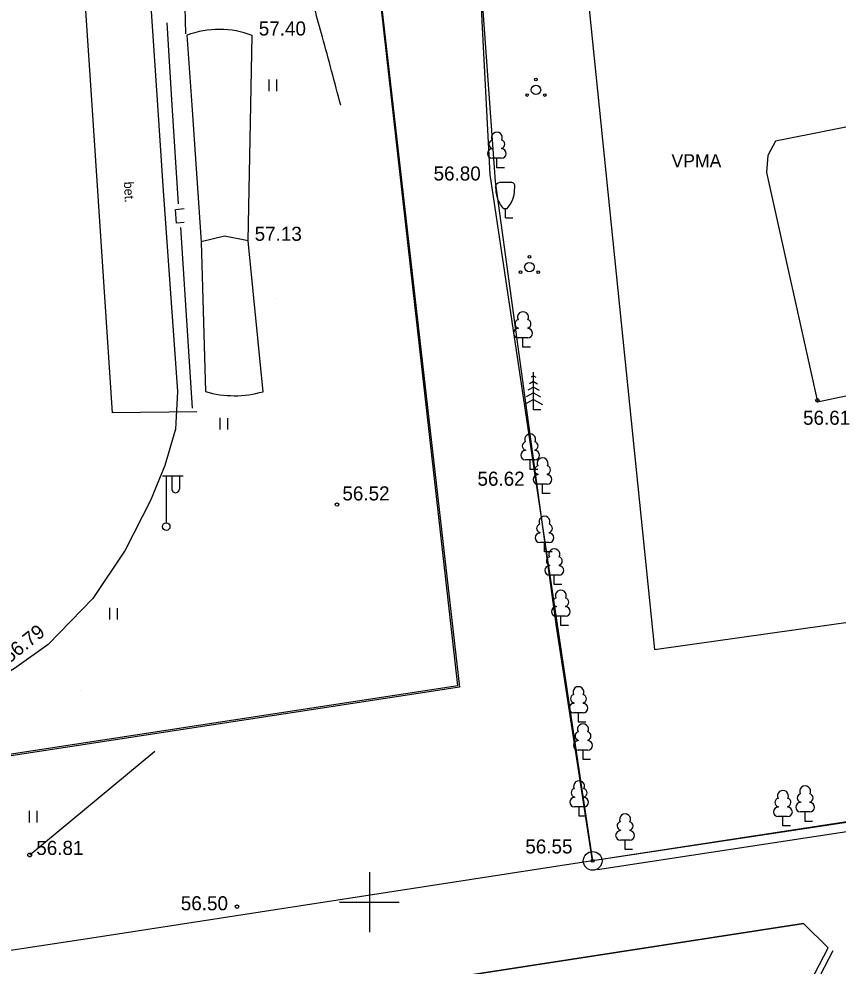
# Model space of a CAD drawing. Extents: x 9156 to 9809, y 2728 to 4000.
# Drawn here: x 9431.4 to 9474.9, y 3596.6 to 3647 of the extents above; entities that cross this region are included whole.
import ezdxf

# ---------------------------------------------------------------- set-up
doc = ezdxf.new("R2010")
doc.units = 0
for name, color, linetype in [('Level 10', 7, 'Continuous'), ('Level 11', 7, 'Continuous'), ('Level 17', 7, 'Continuous'), ('Level 18', 7, 'Continuous'), ('Level 44', 7, 'Continuous'), ('Level 54', 7, 'Continuous'), ('Level 56', 7, 'Continuous'), ('Level 58', 7, 'Continuous'), ('Level 6', 7, 'Continuous'), ('Level 7', 7, 'Continuous')]:
    doc.layers.add(name, color=color, linetype=linetype)

# ---------------------------------------------------------------- blocks, each defined once
blk = doc.blocks.new('VBEKAE')
at = {"layer": 'Level 44'}
for radius in [0.5, 0.0714]:
    blk.add_circle((0, 0), radius, dxfattribs=at)
blk = doc.blocks.new('KKOL')
at = {"layer": 'Level 58'}
for p, q in [((0, 1.59349), (0, -1.5935)), ((-1.5935, 0), (1.59349, 0))]:
    blk.add_line(p, q, dxfattribs=at)
blk = doc.blocks.new('KPQQSA')
at = {"layer": 'Level 10'}
for centre, radius in [((0, 0.55), 0.0707), ((0, 0), 0.25), ((-0.476, -0.275), 0.0707), ((0.476, -0.275), 0.0707)]:
    blk.add_circle(centre, radius, dxfattribs=at)

msp = doc.modelspace()

# ---------------------------------------------------------------- linework, layer by layer
at = {"layer": 'Level 11'}
for p, q in [((9417.595, 3590.318), (9473.096, 3598.869)), ((9473.096, 3598.869), (9417.595, 3590.318)), ((9473.096, 3598.869), (9474.416, 3597.574)), ((9474.416, 3597.574), (9473.096, 3598.869))]:
    msp.add_line(p, q, dxfattribs=at)
for points in [[(9460.093, 3663.174), (9465.166, 3613.436), (9485.029, 3616.24), (9489.206, 3636.991), (9485.477, 3669.088)], [(9460.093, 3663.174), (9465.166, 3613.436), (9485.029, 3616.24), (9489.206, 3636.991), (9485.477, 3669.088)], [(9415.081, 3658.579), (9449.014, 3661.975), (9454.803, 3611.437), (9417.243, 3605.687)], [(9454.703, 3611.537), (9449.014, 3661.975), (9415.081, 3658.579), (9417.143, 3605.787)]]:
    msp.add_lwpolyline(points, close=True, dxfattribs=at)
msp.add_arc((9257.773, 3708.522), 243.4, 317.80433, 332.882, dxfattribs=at)
msp.add_arc((9257.773, 3708.522), 243.4, 317.80433, 332.882, dxfattribs=at)
at = {"layer": 'Level 17'}
for radius in [243.4, 246.4]:
    msp.add_arc((9265.261, 3707.934), radius, 321.41014, 335.20045, dxfattribs=at)
at = {"layer": 'Level 18'}
msp.add_arc((9265.261, 3707.934), 249.4, 321.41014, 335.20045, dxfattribs=at)
at = {"layer": 'Level 54'}
for p, q in [((9439.236, 3646.792), (9439.236, 3646.792)), ((9440.223, 3646.194), (9440.223, 3646.194)), ((9440.294, 3646.107), (9440.294, 3646.107)), ((9443.766, 3646.108), (9443.766, 3646.108)), ((9444.656, 3643.775), (9444.656, 3643.155)), ((9445.061, 3643.764), (9445.061, 3643.155)), ((9448.476, 3642.411), (9448.476, 3642.411)), ((9456.537, 3640.108), (9456.537, 3640.076)), ((9457.037, 3640.108), (9457.037, 3640.076)), ((9457.037, 3639.576), (9456.537, 3639.576)), ((9456.787, 3639.076), (9456.787, 3639.576)), ((9457.187, 3639.076), (9456.787, 3639.076)), ((9439.009, 3638.117), (9439.009, 3638.117)), ((9459.963, 3614.664), (9456.716, 3638.34)), ((9456.939, 3638.311), (9457.539, 3638.311)), ((9439.834, 3637.158), (9439.834, 3637.158)), ((9439.686, 3636.859), (9439.686, 3636.859)), ((9440.143, 3636.899), (9440.143, 3636.899)), ((9457.139, 3636.911), (9457.339, 3636.911)), ((9457.239, 3636.411), (9457.239, 3636.911)), ((9439.739, 3636.123), (9439.739, 3636.123)), ((9440.144, 3636.155), (9440.144, 3636.155)), ((9457.239, 3636.411), (9457.639, 3636.411)), ((9439.945, 3635.903), (9439.945, 3635.903)), ((9441.05, 3635.125), (9441.05, 3635.125)), ((9442.293, 3635.439), (9442.293, 3635.439)), ((9443.546, 3635.187), (9443.546, 3635.187)), ((9445.023, 3632.095), (9445.023, 3632.095)), ((9457.926, 3630.555), (9457.926, 3630.523)), ((9458.426, 3630.555), (9458.426, 3630.523)), ((9458.426, 3630.023), (9457.926, 3630.023)), ((9458.176, 3629.523), (9458.176, 3630.023)), ((9458.576, 3629.523), (9458.176, 3629.523)), ((9458.732, 3627.999), (9458.606, 3627.929)), ((9458.732, 3626.199), (9458.732, 3628.199)), ((9458.732, 3627.999), (9458.858, 3627.929)), ((9458.732, 3627.699), (9458.52, 3627.581)), ((9458.732, 3627.699), (9458.944, 3627.581)), ((9439.783, 3627.178), (9439.783, 3627.178)), ((9441.279, 3627.167), (9441.279, 3627.167)), ((9458.732, 3627.099), (9458.348, 3626.886)), ((9458.732, 3627.399), (9458.434, 3627.233)), ((9458.732, 3627.399), (9459.03, 3627.233)), ((9458.732, 3627.099), (9459.116, 3626.886)), ((9458.732, 3626.749), (9458.256, 3626.485)), ((9458.732, 3626.749), (9459.207, 3626.485)), ((9436.333, 3626.037), (9436.333, 3626.037)), ((9440.576, 3626.285), (9440.576, 3626.285)), ((9440.827, 3626.096), (9440.827, 3626.096)), ((9440.85, 3626.118), (9440.85, 3626.118)), ((9459.132, 3626.199), (9458.732, 3626.199)), ((9442.045, 3625.767), (9442.045, 3625.147)), ((9442.451, 3625.755), (9442.451, 3625.147)), ((9439.69, 3625.163), (9439.69, 3625.163)), ((9458.308, 3624.06), (9458.308, 3624.028)), ((9458.808, 3624.06), (9458.808, 3624.028)), ((9458.808, 3623.528), (9458.308, 3623.528)), ((9458.558, 3623.028), (9458.558, 3623.528)), ((9439.116, 3623.225), (9439.116, 3623.225)), ((9458.958, 3623.028), (9458.558, 3623.028)), ((9438.99, 3622.682), (9440.09, 3622.682)), ((9439.19, 3622.682), (9439.19, 3620.182)), ((9439.49, 3622.682), (9439.49, 3621.982)), ((9439.89, 3622.682), (9439.89, 3621.982)), ((9458.968, 3622.774), (9458.968, 3622.742)), ((9459.468, 3622.774), (9459.468, 3622.742)), ((9459.468, 3622.242), (9458.968, 3622.242)), ((9459.218, 3621.742), (9459.218, 3622.242)), ((9459.618, 3621.742), (9459.218, 3621.742)), ((9438.356, 3621.375), (9438.356, 3621.375)), ((9439.19, 3619.982), (9439.19, 3619.982)), ((9459.072, 3619.672), (9459.072, 3619.64)), ((9459.572, 3619.672), (9459.572, 3619.64)), ((9459.572, 3619.14), (9459.072, 3619.14)), ((9459.322, 3618.64), (9459.322, 3619.14)), ((9436.997, 3618.72), (9436.997, 3618.72)), ((9459.722, 3618.64), (9459.322, 3618.64)), ((9459.593, 3617.935), (9459.593, 3617.903)), ((9460.093, 3617.935), (9460.093, 3617.903)), ((9460.093, 3617.403), (9459.593, 3617.403)), ((9459.843, 3616.903), (9459.843, 3617.403)), ((9460.243, 3616.903), (9459.843, 3616.903)), ((9435.277, 3616.16), (9435.277, 3616.16)), ((9436.179, 3615.652), (9436.179, 3615.032)), ((9436.584, 3615.64), (9436.584, 3615.032)), ((9459.94, 3615.746), (9459.94, 3615.714)), ((9460.44, 3615.746), (9460.44, 3615.714)), ((9460.44, 3615.214), (9459.94, 3615.214)), ((9460.19, 3614.714), (9460.19, 3615.214)), ((9461.88, 3602.2), (9459.963, 3614.664)), ((9460.59, 3614.714), (9460.19, 3614.714)), ((9432.91, 3613.707), (9432.91, 3613.707)), ((9434.65, 3611.242), (9434.65, 3611.242)), ((9460.877, 3610.606), (9460.877, 3610.574)), ((9461.377, 3610.606), (9461.377, 3610.574)), ((9461.377, 3610.074), (9460.877, 3610.074)), ((9461.127, 3609.574), (9461.127, 3610.074)), ((9461.527, 3609.574), (9461.127, 3609.574)), ((9461.12, 3608.626), (9461.12, 3608.594)), ((9461.62, 3608.626), (9461.62, 3608.594)), ((9431.924, 3602.514), (9438.58, 3608.03)), ((9461.62, 3608.094), (9461.12, 3608.094)), ((9461.37, 3607.594), (9461.37, 3608.094)), ((9461.77, 3607.594), (9461.37, 3607.594)), ((9460.912, 3605.604), (9460.912, 3605.572)), ((9461.412, 3605.604), (9461.412, 3605.572)), ((9483.68, 3605.558), (9461.88, 3602.2)), ((9472.941, 3605.332), (9472.941, 3605.3)), ((9473.441, 3605.332), (9473.441, 3605.3)), ((9431.895, 3604.869), (9431.895, 3604.249)), ((9432.301, 3604.857), (9432.301, 3604.249)), ((9461.412, 3605.072), (9460.912, 3605.072)), ((9461.162, 3604.572), (9461.162, 3605.072)), ((9471.761, 3605.088), (9471.761, 3605.056)), ((9472.261, 3605.088), (9472.261, 3605.056)), ((9473.441, 3604.8), (9472.941, 3604.8)), ((9473.191, 3604.3), (9473.191, 3604.8)), ((9461.562, 3604.572), (9461.162, 3604.572)), ((9481.317, 3604.647), (9462.149, 3601.729)), ((9472.261, 3604.556), (9471.761, 3604.556)), ((9472.011, 3604.056), (9472.011, 3604.556)), ((9473.591, 3604.3), (9473.191, 3604.3)), ((9463.357, 3603.838), (9463.357, 3603.806)), ((9463.857, 3603.838), (9463.857, 3603.806)), ((9472.411, 3604.056), (9472.011, 3604.056)), ((9463.857, 3603.306), (9463.357, 3603.306)), ((9463.607, 3602.806), (9463.607, 3603.306)), ((9464.007, 3602.806), (9463.607, 3602.806)), ((9431.924, 3602.514), (9431.924, 3602.514)), ((9450, 3601.25), (9450, 3598.75)), ((9448.75, 3600), (9451.25, 3600))]:
    msp.add_line(p, q, dxfattribs=at)
for points in [[(9438.375, 3690.465), (9437.682, 3689.825), (9436.6, 3688.124), (9436.203, 3687.185), (9435.823, 3685.164), (9436.902, 3668.918), (9437.984, 3653.467), (9438.722, 3642.411)], [(9456.716, 3638.34), (9455.5, 3655.065), (9463.527, 3653.704)], [(9438.174, 3653.184), (9440.04, 3653.311), (9440.223, 3646.194)], [(9435.247, 3642.411), (9434.614, 3651.954), (9438.056, 3652.216)], [(9439.508, 3642.411), (9439.236, 3646.792)], [(9440.294, 3646.123), (9440.549, 3642.411)], [(9443.692, 3642.411), (9443.766, 3646.108)], [(9438.722, 3642.411), (9439.009, 3638.117), (9439.783, 3627.178), (9439.69, 3625.163), (9439.116, 3623.225), (9438.356, 3621.375), (9436.997, 3618.72), (9435.277, 3616.16), (9432.91, 3613.707), (9431.117, 3612.429), (9420.928, 3606.248), (9417.439, 3603.592), (9413.009, 3599.472), (9408.878, 3595.102), (9406.951, 3592.745)], [(9440.827, 3626.096), (9436.333, 3626.037), (9435.247, 3642.411)], [(9439.834, 3637.158), (9439.508, 3642.411)], [(9440.549, 3642.411), (9441.05, 3635.125)], [(9443.546, 3635.187), (9443.692, 3642.411)], [(9477.592, 3641.669), (9471.619, 3640.488), (9471.203, 3639.724), (9471.133, 3638.821), (9473.842, 3626.628), (9481.307, 3628.191)], [(9457.139, 3636.911), (9456.98, 3637.124), (9456.916, 3637.236), (9456.839, 3637.411), (9456.777, 3637.637), (9456.754, 3637.793), (9456.739, 3638.111), (9456.741, 3638.153), (9456.77, 3638.224), (9456.811, 3638.261), (9456.939, 3638.311)], [(9457.339, 3636.911), (9457.497, 3637.124), (9457.561, 3637.236), (9457.639, 3637.411), (9457.7, 3637.637), (9457.723, 3637.793), (9457.739, 3638.111), (9457.736, 3638.153), (9457.707, 3638.224), (9457.667, 3638.261), (9457.539, 3638.311)], [(9440.144, 3636.155), (9439.739, 3636.123), (9439.686, 3636.859), (9440.143, 3636.899)], [(9439.945, 3635.903), (9440.576, 3626.285)], [(9443.546, 3635.187), (9442.293, 3635.439), (9441.05, 3635.125), (9441.279, 3627.167)], [(9444.345, 3627.16), (9443.546, 3635.187)]]:
    msp.add_lwpolyline(points, dxfattribs=at)
for centre, radius in [((9458.515, 3633.789), 0.25), ((9458.515, 3634.339), 0.0707), ((9458.038, 3633.514), 0.0707), ((9458.991, 3633.514), 0.0707), ((9473.845, 3626.698), 0.0909), ((9448.279, 3621.154), 0.0909), ((9439.19, 3619.982), 0.2), ((9431.924, 3602.514), 0.1), ((9442.954, 3599.763), 0.0909)]:
    msp.add_circle(centre, radius, dxfattribs=at)
for centre, radius, start, end in [((9442.01, 3641.522), 4.911, 69.0456, 110.4498), ((9456.587, 3640.326), 0.224, 105.2441, 257.079), ((9456.787, 3640.676), 0.292, 332.5799, 207.4201), ((9456.987, 3640.326), 0.224, 282.921, 74.7559), ((9456.537, 3639.826), 0.25, 90, 270), ((9457.037, 3639.826), 0.25, 270, 90), ((9457.976, 3630.773), 0.224, 105.2441, 257.079), ((9458.176, 3631.123), 0.292, 332.5799, 207.4201), ((9458.376, 3630.773), 0.224, 282.921, 74.7559), ((9457.926, 3630.273), 0.25, 90, 270), ((9458.426, 3630.273), 0.25, 270, 90), ((9442.823, 3632.442), 5.497, 253.6811, 286.0681), ((9458.558, 3624.628), 0.292, 332.5799, 207.4201), ((9458.358, 3624.278), 0.224, 105.2441, 257.079), ((9458.758, 3624.278), 0.224, 282.921, 74.7559), ((9458.308, 3623.778), 0.25, 90, 270), ((9458.808, 3623.778), 0.25, 270, 90), ((9459.218, 3623.342), 0.292, 332.5799, 207.4201), ((9459.018, 3622.992), 0.224, 105.2441, 257.079), ((9459.418, 3622.992), 0.224, 282.921, 74.7559), ((9458.968, 3622.492), 0.25, 90, 270), ((9459.468, 3622.492), 0.25, 270, 90), ((9439.69, 3621.982), 0.2, 179.9393, 0.0607), ((9459.322, 3620.24), 0.292, 332.5799, 207.4201), ((9459.122, 3619.89), 0.224, 105.2441, 257.079), ((9459.522, 3619.89), 0.224, 282.921, 74.7559), ((9459.072, 3619.39), 0.25, 90, 270), ((9459.572, 3619.39), 0.25, 270, 90), ((9459.643, 3618.153), 0.224, 105.2441, 257.079), ((9459.843, 3618.503), 0.292, 332.5799, 207.4201), ((9460.043, 3618.153), 0.224, 282.921, 74.7559), ((9459.593, 3617.653), 0.25, 90, 270), ((9460.093, 3617.653), 0.25, 270, 90), ((9460.19, 3616.314), 0.292, 332.5799, 207.4201), ((9459.99, 3615.964), 0.224, 105.2441, 257.079), ((9460.39, 3615.964), 0.224, 282.921, 74.7559), ((9459.94, 3615.464), 0.25, 90, 270), ((9460.44, 3615.464), 0.25, 270, 90), ((9461.127, 3611.174), 0.292, 332.5799, 207.4201), ((9460.927, 3610.824), 0.224, 105.2441, 257.079), ((9461.327, 3610.824), 0.224, 282.921, 74.7559), ((9460.877, 3610.324), 0.25, 90, 270), ((9461.377, 3610.324), 0.25, 270, 90), ((9461.37, 3609.194), 0.292, 332.5799, 207.4201), ((9461.17, 3608.844), 0.224, 105.2441, 257.079), ((9461.57, 3608.844), 0.224, 282.921, 74.7559), ((9461.12, 3608.344), 0.25, 90, 270), ((9461.62, 3608.344), 0.25, 270, 90), ((9461.162, 3606.172), 0.292, 332.5799, 207.4201), ((9460.962, 3605.822), 0.224, 105.2441, 257.079), ((9461.362, 3605.822), 0.224, 282.921, 74.7559), ((9472.011, 3605.656), 0.292, 332.5799, 207.4201), ((9473.191, 3605.9), 0.292, 332.5799, 207.4201), ((9460.912, 3605.322), 0.25, 90, 270), ((9461.412, 3605.322), 0.25, 270, 90), ((9471.811, 3605.306), 0.224, 105.2441, 257.079), ((9472.211, 3605.306), 0.224, 282.921, 74.7559), ((9472.941, 3605.05), 0.25, 90, 270), ((9472.991, 3605.55), 0.224, 105.2441, 257.079), ((9473.391, 3605.55), 0.224, 282.921, 74.7559), ((9473.441, 3605.05), 0.25, 270, 90), ((9471.761, 3604.806), 0.25, 90, 270), ((9472.261, 3604.806), 0.25, 270, 90), ((9463.407, 3604.056), 0.224, 105.2441, 257.079), ((9463.607, 3604.406), 0.292, 332.5799, 207.4201), ((9463.807, 3604.056), 0.224, 282.921, 74.7559), ((9463.357, 3603.556), 0.25, 90, 270), ((9463.857, 3603.556), 0.25, 270, 90)]:
    msp.add_arc(centre, radius, start, end, dxfattribs=at)
msp.add_spline([(9448.476, 3642.411), (9447.502, 3646.03), (9446.669, 3648.993), (9446.451, 3649.85), (9446.382, 3650.709), (9446.591, 3652.318), (9446.617, 3663.239), (9446.643, 3666.162), (9446.424, 3667.485), (9446.407, 3669.235), (9445.699, 3678.637), (9445.699, 3681.721), (9445.621, 3682.82), (9445.779, 3683.992), (9445.675, 3684.958), (9446.329, 3685.789), (9448.239, 3686.781), (9449.731, 3687.156), (9451.143, 3687.693), (9451.562, 3688.041), (9452.963, 3687.775), (9454.821, 3686.113), (9457.202, 3683.833), (9459.63, 3681.292), (9460.546, 3680.22), (9462.738, 3680.007)], degree=3, dxfattribs=at)
msp.add_open_spline([(9436.731, 3685.954), (9412.763, 3679.921), (9412.256, 3679.783), (9412.019, 3679.731), (9411.816, 3679.574), (9411.512, 3678.968), (9408.609, 3671.162), (9408.49, 3670.833), (9408.444, 3670.642), (9408.427, 3670.482), (9407.671, 3642.411)], degree=3, dxfattribs=at)
at = {"layer": 'Level 56'}
for radius in [243.4, 246.4, 249.4]:
    msp.add_arc((9265.261, 3707.934), radius, 321.41014, 335.20045, dxfattribs=at)
at = {"layer": 'Level 6'}
msp.add_arc((9257.773, 3708.522), 243.702, 317.80433, 332.882, dxfattribs=at)
at = {"layer": 'Level 7'}
for p, q in [((9455.57, 3655.02), (9455.99, 3646.87)), ((9455.99, 3646.87), (9456.41, 3638.72)), ((9456.41, 3638.72), (9459.145, 3620.46)), ((9459.145, 3620.46), (9461.88, 3602.2)), ((9484.806, 3605.67), (9461.88, 3602.2)), ((9461.88, 3602.2), (9435.465, 3598.13)), ((9435.465, 3598.13), (9409.05, 3594.06))]:
    msp.add_line(p, q, dxfattribs=at)

# ---------------------------------------------------------------- block references
at = {"layer": 'Level 54'}
for name, p in [('KPQQSA', (9458.868, 3643.217)), ('VBEKAE', (9461.884, 3602.196)), ('KKOL', (9450, 3600))]:
    msp.add_blockref(name, p, dxfattribs=at)

# ---------------------------------------------------------------- texts
for s, height, p in [('57.40', 0.75, (9444.116, 3646.108)), ('VPMA', 0.7, (9466.08, 3639.093)), ('56.80', 0.75, (9453.419, 3638.395)), ('57.13', 0.75, (9443.896, 3635.187)), ('56.61', 0.75, (9473.079, 3625.399)), ('56.62', 0.75, (9455.754, 3622.156)), ('56.52', 0.75, (9448.566, 3621.374)), ('56.81', 0.75, (9432.274, 3602.514)), ('56.55', 0.75, (9458.3, 3602.591)), ('56.50', 0.75, (9439.966, 3599.569))]:
    msp.add_text(s, height=height, dxfattribs=at).set_placement(p)
for s, height, rotation, p in [('bet.', 0.5, 272.6889, (9436.938, 3638.324)), ('56.79', 0.75, 38.7166, (9430.841, 3612.682))]:
    msp.add_text(s, height=height, rotation=rotation, dxfattribs=at).set_placement(p)

doc.saveas('drawing.dxf')
